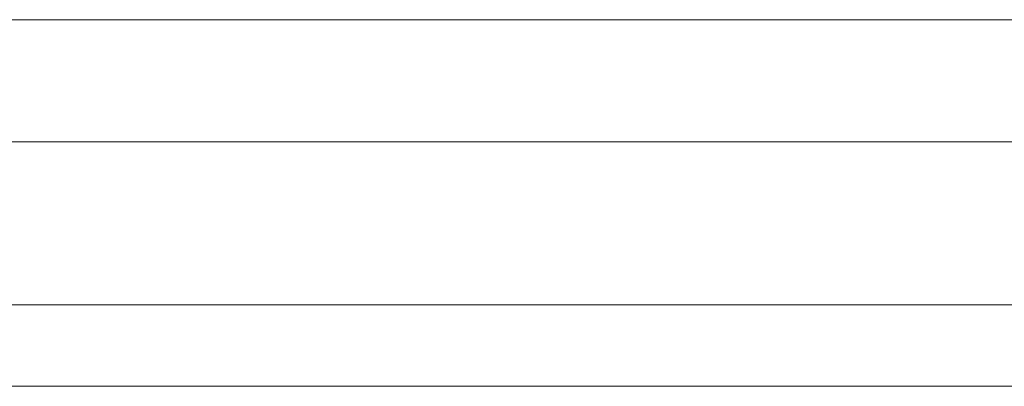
# Model space of a CAD drawing. Header units: metres. Extents: x -3.6 to 84.5, y -11 to 16.8.
# Tile 371 of 656: x 56.6348 to 56.7314, y -0.181 to -0.145. Entities that reach past the tile are written whole.
import ezdxf

# ---------------------------------------------------------------- set-up
doc = ezdxf.new("R2010")
doc.units = ezdxf.units.M
doc.header["$MEASUREMENT"] = 0
doc.layers.add('301 - Elemente.Linie', color=7, linetype='Continuous')

msp = doc.modelspace()

# ---------------------------------------------------------------- linework, layer by layer
at = {"layer": '301 - Elemente.Linie', "color": 7, "linetype": 'Continuous', "lineweight": 5}
for p, q in [((56.758989, -0.145), (55.480737, -0.145)), ((55.480737, -0.157), (56.758989, -0.157)), ((56.758989, -0.157), (55.480737, -0.157)), ((55.480737, -0.173), (56.758989, -0.173)), ((56.758989, -0.173), (55.480737, -0.173)), ((55.480737, -0.181), (56.758989, -0.181)), ((56.758989, -0.181), (55.480737, -0.181))]:
    msp.add_line(p, q, dxfattribs=at)

doc.saveas('drawing.dxf')
